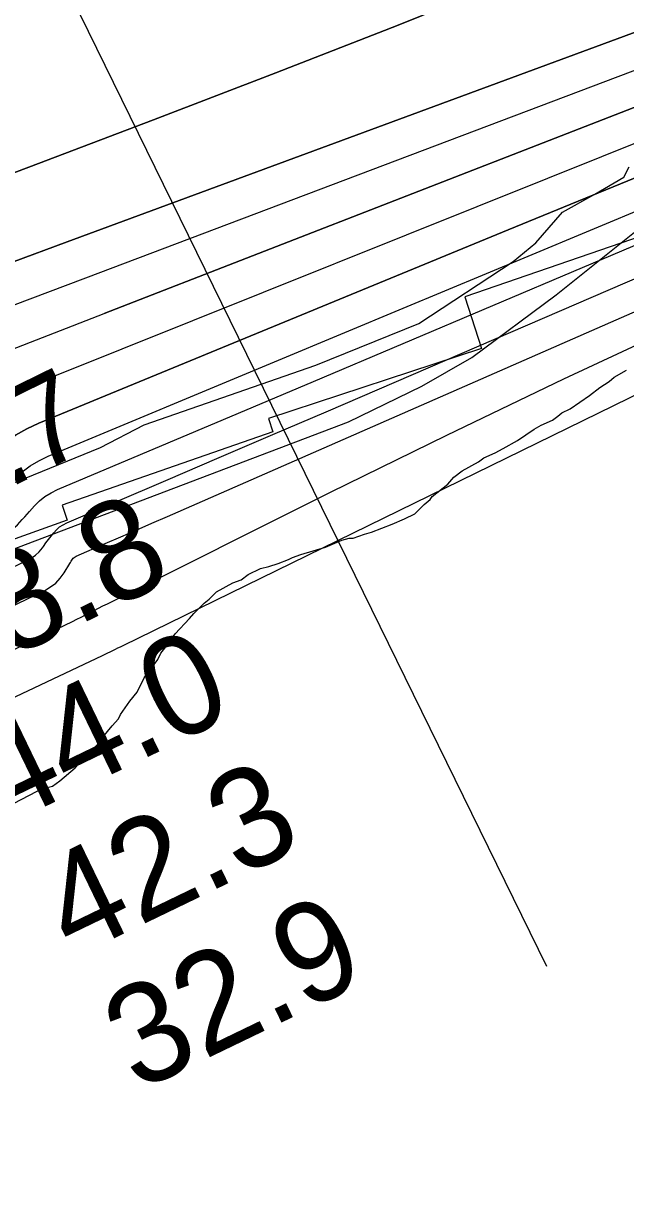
# Model space of a CAD drawing. Extents: x 3245246 to 3283090, y 806824 to 832173.
# Drawn here: x 3251989 to 3252394, y 814167 to 814961 of the extents above; entities that cross this region are included whole.
import ezdxf

# ---------------------------------------------------------------- set-up
doc = ezdxf.new("R2010")
doc.units = 0
for name, color, linetype in [('V-RIVR-EDGE', 7, 'Continuous'), ('V-RIVR-RANG', 7, 'Continuous'), ('V-RRAP-FSHR', 7, 'Continuous'), ('V-RRAP-RVMT', 7, 'Continuous'), ('V-SITE-VEGE', 7, 'Continuous'), ('V-TOPO-DPTH', 7, 'Continuous'), ('V-TOPO-MAJR', 7, 'Continuous'), ('V-TOPO-MINR', 7, 'Continuous'), ('V-TOPO-WATR', 7, 'Continuous')]:
    doc.layers.add(name, color=color, linetype=linetype)

msp = doc.modelspace()

# ---------------------------------------------------------------- linework, layer by layer
at = {"layer": 'V-RIVR-EDGE'}
msp.add_lwpolyline([(3251844.04, 814623.4), (3251863.16, 814621.18), (3251871.41, 814617.68), (3251884.03, 814623.74), (3251916.22, 814631.05), (3251984.51, 814653.05), (3252040.64, 814675.95), (3252069.81, 814691.09), (3252185.53, 814731.23), (3252254.71, 814759.31), (3252318.28, 814800.88), (3252333.52, 814813.45), (3252351.4, 814834.27), (3252373.16, 814846.39), (3252392.75, 814857.64), (3252396.24, 814864.59)], dxfattribs=at)
at = {"layer": 'V-RIVR-RANG'}
msp.add_line((3252340.89, 814326.73), (3251891.79, 815242.54), dxfattribs=at)
at = {"layer": 'V-RRAP-FSHR'}
msp.add_lwpolyline([(3251464.95, 814405.64), (3251756.67, 814521.89), (3252207.39, 814693.08), (3252256.8, 814717.18), (3252290.43, 814736.32), (3252347.13, 814778.57), (3252407.57, 814827.01), (3252459.67, 814862.56), (3252519.64, 814898.94), (3252658.51, 814966.91), (3252768.34, 815017.36), (3252821.97, 815040.94), (3252899.5, 815075.43), (3252980.39, 815099.5), (3253038.64, 815116.08), (3253135.47, 815145.41), (3253289.7, 815186.49), (3253363.29, 815210.67), (3253449.01, 815243.86)], dxfattribs=at)
at = {"layer": 'V-RRAP-RVMT'}
for p, q in [((3252428.18, 814826.34), (3252285.67, 814777.31)), ((3252428.18, 814826.34), (3252285.67, 814777.31)), ((3252285.67, 814777.31), (3252296.89, 814742.55)), ((3252285.67, 814777.31), (3252296.89, 814742.55)), ((3252296.89, 814742.55), (3252153.58, 814695.29)), ((3252296.89, 814742.55), (3252153.58, 814695.29)), ((3252153.58, 814695.29), (3252156.58, 814686.41)), ((3252153.58, 814695.29), (3252156.58, 814686.41)), ((3252156.58, 814686.41), (3252014.64, 814637.07)), ((3252156.58, 814686.41), (3252014.64, 814637.07)), ((3252014.64, 814637.07), (3252018.19, 814627.01)), ((3252014.64, 814637.07), (3252018.19, 814627.01)), ((3252018.19, 814627.01), (3251873.91, 814575.52)), ((3252018.19, 814627.01), (3251873.91, 814575.52))]:
    msp.add_line(p, q, dxfattribs=at)
at = {"layer": 'V-SITE-VEGE'}
msp.add_lwpolyline([(3251981.98, 814436.4), (3251997.89, 814444.61), (3252002.73, 814446.66), (3252008.25, 814448.02), (3252013.1, 814451.45), (3252023.49, 814460.37), (3252030.42, 814467.94), (3252038.74, 814476.18), (3252042.21, 814480.99), (3252048.46, 814488.56), (3252052.62, 814493.37), (3252054.01, 814496.12), (3252060.26, 814505.07), (3252065.12, 814511.26), (3252069.99, 814520.9), (3252079.02, 814533.28), (3252081.11, 814537.41), (3252083.88, 814540.85), (3252090.82, 814550.48), (3252100.53, 814560.79), (3252103.31, 814564.22), (3252110.24, 814571.09), (3252113.7, 814573.84), (3252118.55, 814578.65), (3252129.62, 814584.81), (3252135.15, 814586.86), (3252140, 814590.29), (3252148.29, 814594.39), (3252153.82, 814595.74), (3252160.04, 814597.79), (3252166.95, 814600.52), (3252169.72, 814601.89), (3252175.25, 814603.93), (3252191.83, 814608.69), (3252202.9, 814613.47), (3252207.74, 814614.83), (3252210.49, 814614.82), (3252218.1, 814617.55), (3252222.93, 814618.9), (3252236.76, 814624.36), (3252245.05, 814627.78), (3252251.97, 814631.2), (3252258.21, 814637.38), (3252262.36, 814640.81), (3252263.75, 814642.88), (3252274.14, 814651.11), (3252278.3, 814655.92), (3252283.84, 814660.04), (3252294.91, 814666.2), (3252298.37, 814668.95), (3252305.98, 814672.36), (3252311.51, 814675.1), (3252321.2, 814680.58), (3252332.27, 814688.12), (3252337.11, 814690.86), (3252344.72, 814694.27), (3252348.18, 814697.02), (3252350.95, 814699.08), (3252356.48, 814701.81), (3252369.64, 814710.73), (3252376.56, 814716.22), (3252382.79, 814720.33), (3252386.25, 814723.08), (3252394.55, 814727.87)], dxfattribs=at)
at = {"layer": 'V-TOPO-DPTH'}
for points in [[(3251992.3, 814864.56), (3252076.19, 814896.25), (3252158.61, 814927.87), (3252240.81, 814960.06), (3252322.67, 814993.11), (3252404.3, 815026.72), (3252684.38, 815143.75), (3252699.37, 815150.15), (3252714.3, 815156.72), (3252729.12, 815163.51), (3252743.88, 815170.47), (3253140.87, 815361.49), (3253177.5, 815379.29), (3253214.03, 815397.28), (3253250.42, 815415.56), (3253286.71, 815434.03), (3253293.44, 815437.49), (3253326.25, 815454.47), (3253358.99, 815471.57), (3253391.63, 815488.87)], [(3253391.63, 815488.87), (3253358.99, 815471.57), (3253326.25, 815454.47), (3253293.44, 815437.49), (3253286.71, 815434.03), (3253250.42, 815415.56), (3253214.03, 815397.28), (3253177.5, 815379.29), (3253140.87, 815361.49), (3252743.88, 815170.47), (3252729.12, 815163.51), (3252714.3, 815156.72), (3252699.37, 815150.15), (3252684.38, 815143.75), (3252404.3, 815026.72), (3252322.67, 814993.11), (3252240.81, 814960.06), (3252158.61, 814927.87), (3252076.19, 814896.25), (3251992.3, 814864.56)], [(3252018.17, 814814.27), (3252682.75, 815059.86), (3252694.47, 815064.24), (3252706.17, 815068.67), (3252717.84, 815073.19), (3252729.48, 815077.76), (3252741.87, 815082.68), (3252747.3, 815084.85), (3252752.72, 815087.05), (3252758.12, 815089.28), (3252763.52, 815091.54), (3252789.17, 815102.37), (3252807.38, 815110.05), (3252825.6, 815117.72), (3252843.82, 815125.38), (3252862.05, 815133.04), (3253412.89, 815364.12)], [(3253412.89, 815364.12), (3252862.05, 815133.04), (3252843.82, 815125.38), (3252825.6, 815117.72), (3252807.38, 815110.05), (3252789.17, 815102.37), (3252763.52, 815091.54), (3252758.12, 815089.28), (3252752.72, 815087.05), (3252747.3, 815084.85), (3252741.87, 815082.68), (3252729.48, 815077.76), (3252717.84, 815073.19), (3252706.17, 815068.67), (3252694.47, 815064.24), (3252682.75, 815059.86), (3252018.17, 814814.27)], [(3253399.19, 815305.19), (3253255.39, 815249.73), (3253173.86, 815217.89), (3253092.52, 815185.59), (3253011.45, 815152.61), (3252930.57, 815119.16), (3252815.85, 815071.15), (3252792.45, 815061.41), (3252769.03, 815051.73), (3252745.57, 815042.12), (3252722.09, 815032.58), (3252665.69, 815009.78), (3252613.95, 814988.98), (3252562.16, 814968.32), (3252510.28, 814947.88), (3252458.35, 814927.57), (3252042.95, 814766.11)], [(3252042.95, 814766.11), (3252458.35, 814927.57), (3252510.28, 814947.88), (3252562.16, 814968.32), (3252613.95, 814988.98), (3252665.69, 815009.78), (3252722.09, 815032.58), (3252745.57, 815042.12), (3252769.03, 815051.73), (3252792.45, 815061.41), (3252815.85, 815071.15), (3252930.57, 815119.16), (3253011.45, 815152.61), (3253092.52, 815185.59), (3253173.86, 815217.89), (3253255.39, 815249.73), (3253399.19, 815305.19)], [(3251924.58, 814594.05), (3251978.81, 814619.68), (3251980.91, 814620.85), (3251982.9, 814622.18), (3251984.69, 814623.76), (3251986.36, 814625.49), (3251987.94, 814627.35), (3251989.53, 814629.2), (3251991.13, 814631.03), (3251992.75, 814632.85), (3251996.02, 814636.5), (3251999.47, 814639.87), (3252003.17, 814642.9), (3252007.24, 814645.41), (3252011.55, 814647.58), (3252123.35, 814694.74), (3252183.75, 814720.24), (3252244.14, 814745.76), (3252304.51, 814771.32), (3252364.87, 814796.91), (3252734.13, 814953.61)], [(3251280.8, 814581.07), (3251902.33, 814830.45), (3251903.77, 814831.03), (3251905.22, 814831.6), (3251906.66, 814832.17), (3251908.11, 814832.73), (3251909.56, 814833.29), (3251911.01, 814833.84), (3251912.46, 814834.39), (3251913.91, 814834.95), (3251992.3, 814864.56)], [(3251992.3, 814864.56), (3251913.91, 814834.95), (3251912.46, 814834.39), (3251911.01, 814833.84), (3251909.56, 814833.29), (3251908.11, 814832.73), (3251906.66, 814832.17), (3251905.22, 814831.6), (3251903.77, 814831.03), (3251902.33, 814830.45), (3251280.8, 814581.07)], [(3252409.01, 814860.95), (3252314.88, 814822.2), (3252220.74, 814783.47), (3251999.04, 814692.32), (3251991.01, 814688.5), (3251983.33, 814684.13), (3251976.16, 814678.97), (3251969.33, 814673.26), (3251956.81, 814661.57), (3251956.52, 814661.3), (3251956.22, 814661.02), (3251955.93, 814660.73), (3251955.64, 814660.45), (3251955.34, 814660.18), (3251955.03, 814659.94), (3251954.69, 814659.72), (3251954.33, 814659.54), (3251931.94, 814649.09), (3251920.32, 814643.82), (3251911.71, 814640.06)], [(3252409.01, 814860.95), (3252314.88, 814822.2), (3252220.74, 814783.47), (3251999.04, 814692.32), (3251991.01, 814688.5), (3251983.33, 814684.13), (3251976.16, 814678.97), (3251969.33, 814673.26), (3251956.81, 814661.57), (3251956.52, 814661.3), (3251956.22, 814661.02), (3251955.93, 814660.73), (3251955.64, 814660.45), (3251955.34, 814660.18), (3251955.03, 814659.94), (3251954.69, 814659.72), (3251954.33, 814659.54), (3251931.94, 814649.09), (3251920.32, 814643.82), (3251911.71, 814640.06)], [(3252018.17, 814814.27), (3251942.97, 814786.48), (3251939.09, 814785.03), (3251935.22, 814783.56), (3251931.35, 814782.07), (3251927.5, 814780.55), (3251923.65, 814779.01), (3251919.81, 814777.47), (3251915.97, 814775.9), (3251912.14, 814774.33), (3251845.34, 814746.74)], [(3251910.79, 814712.2), (3251922.21, 814717.3), (3251928.37, 814720.04), (3251934.55, 814722.78), (3251940.73, 814725.49), (3251946.91, 814728.2), (3251953.12, 814730.85), (3251959.34, 814733.46), (3251965.6, 814735.99), (3251971.87, 814738.48), (3252042.95, 814766.11)]]:
    msp.add_lwpolyline(points, dxfattribs=at)
at = {"layer": 'V-TOPO-MAJR'}
msp.add_lwpolyline([(3251954.48, 814526.77), (3252021.68, 814558.81), (3252024.64, 814560.24), (3252027.59, 814561.7), (3252030.52, 814563.18), (3252033.44, 814564.7), (3252036.36, 814566.21), (3252039.28, 814567.72), (3252042.21, 814569.21), (3252045.15, 814570.69), (3252195.33, 814645.73), (3252273.61, 814684.2), (3252352.21, 814721.98), (3252431.31, 814758.73)], dxfattribs=at)
at = {"layer": 'V-TOPO-MINR'}
for points in [[(3251992.3, 814864.56), (3252076.19, 814896.25), (3252158.61, 814927.87), (3252240.81, 814960.06), (3252322.67, 814993.11), (3252404.3, 815026.72), (3252684.38, 815143.75), (3252699.37, 815150.15), (3252714.3, 815156.72), (3252729.12, 815163.51), (3252743.88, 815170.47), (3253140.87, 815361.49), (3253177.5, 815379.29), (3253214.03, 815397.28), (3253250.42, 815415.56), (3253286.71, 815434.03), (3253293.44, 815437.49), (3253326.25, 815454.47), (3253358.99, 815471.57), (3253391.63, 815488.87)], [(3252018.17, 814814.27), (3252682.75, 815059.86), (3252694.47, 815064.24), (3252706.17, 815068.67), (3252717.84, 815073.19), (3252729.48, 815077.76), (3252741.87, 815082.68), (3252747.3, 815084.85), (3252752.72, 815087.05), (3252758.12, 815089.28), (3252763.52, 815091.54), (3252789.17, 815102.37), (3252807.38, 815110.05), (3252825.6, 815117.72), (3252843.82, 815125.38), (3252862.05, 815133.04), (3253412.89, 815364.12)], [(3252030.6, 814790.11), (3252572.06, 814995.05), (3252603.66, 815007.11), (3252635.21, 815019.3), (3252666.69, 815031.66), (3252698.12, 815044.14), (3252731.95, 815057.69), (3252746.42, 815063.52), (3252760.86, 815069.41), (3252775.28, 815075.37), (3252789.67, 815081.37), (3252859.14, 815110.57), (3252908.3, 815131.09), (3252957.54, 815151.44), (3253006.88, 815171.53), (3253056.29, 815191.45), (3253398.34, 815328.31)], [(3252042.95, 814766.11), (3252458.35, 814927.57), (3252510.28, 814947.88), (3252562.16, 814968.32), (3252613.95, 814988.98), (3252665.69, 815009.78), (3252722.09, 815032.58), (3252745.57, 815042.12), (3252769.03, 815051.73), (3252792.45, 815061.41), (3252815.85, 815071.15), (3252930.57, 815119.16), (3253011.45, 815152.61), (3253092.52, 815185.59), (3253173.86, 815217.89), (3253255.39, 815249.73), (3253399.19, 815305.19)], [(3252055.19, 814742.33), (3252341.43, 814857.02), (3252414.16, 814886.25), (3252486.86, 814915.58), (3252559.5, 814945.04), (3252632.11, 814974.61), (3252712.27, 815007.35), (3252744.75, 815020.65), (3252777.21, 815034), (3252809.64, 815047.41), (3252842.05, 815060.87), (3253122.72, 815177.79), (3253176.39, 815199.81), (3253230.22, 815221.43), (3253284.28, 815242.46), (3253338.5, 815263.1), (3253424.08, 815295.15)], [(3251924.58, 814594.05), (3251978.81, 814619.68), (3251980.91, 814620.85), (3251982.9, 814622.18), (3251984.69, 814623.76), (3251986.36, 814625.49), (3251987.94, 814627.35), (3251989.53, 814629.2), (3251991.13, 814631.03), (3251992.75, 814632.85), (3251996.02, 814636.5), (3251999.47, 814639.87), (3252003.17, 814642.9), (3252007.24, 814645.41), (3252011.55, 814647.58), (3252123.35, 814694.74), (3252183.75, 814720.24), (3252244.14, 814745.76), (3252304.51, 814771.32), (3252364.87, 814796.91), (3252734.13, 814953.61)], [(3251923.59, 814567.63), (3251991.01, 814599.72), (3251993.98, 814601.42), (3251996.74, 814603.37), (3251999.18, 814605.71), (3252001.41, 814608.31), (3252002.13, 814609.29), (3252003.84, 814611.59), (3252005.56, 814613.88), (3252007.3, 814616.15), (3252009.06, 814618.41), (3252010.96, 814620.49), (3252013.03, 814622.35), (3252015.35, 814623.87), (3252017.85, 814625.17), (3252084.53, 814653.67), (3252120.49, 814669.06), (3252156.44, 814684.48), (3252192.38, 814699.93), (3252228.31, 814715.4), (3252758.43, 814943.99)], [(3251954.05, 814556.18), (3252003.12, 814579.71), (3252006.97, 814581.98), (3252010.47, 814584.64), (3252013.45, 814587.86), (3252016.1, 814591.47), (3252019.98, 814597.86), (3252020.41, 814598.57), (3252020.85, 814599.27), (3252021.29, 814599.97), (3252021.73, 814600.67), (3252022.23, 814601.31), (3252022.79, 814601.88), (3252023.44, 814602.34), (3252024.15, 814602.72), (3252043.64, 814611.17), (3252054.15, 814615.73), (3252064.64, 814620.3), (3252075.14, 814624.88), (3252085.63, 814629.47), (3252782.09, 814934.76)], [(3251262.37, 814167.23), (3252041.92, 814535.93), (3252043.66, 814536.76), (3252045.39, 814537.59), (3252047.11, 814538.42), (3252048.84, 814539.26), (3252050.56, 814540.11), (3252052.29, 814540.95), (3252054.01, 814541.8), (3252055.74, 814542.64), (3252726.63, 814870.84)], [(3251280.8, 814581.07), (3251902.33, 814830.45), (3251903.77, 814831.03), (3251905.22, 814831.6), (3251906.66, 814832.17), (3251908.11, 814832.73), (3251909.56, 814833.29), (3251911.01, 814833.84), (3251912.46, 814834.39), (3251913.91, 814834.95), (3251992.3, 814864.56)], [(3251922.99, 814619.16), (3251966.57, 814639.62), (3251967.81, 814640.29), (3251968.98, 814641.04), (3251970.06, 814641.93), (3251971.08, 814642.9), (3251972.05, 814643.93), (3251973.03, 814644.96), (3251974.01, 814645.98), (3251975.01, 814646.99), (3251982.75, 814654.81), (3251987.86, 814659.38), (3251993.26, 814663.5), (3251999.12, 814666.95), (3252005.27, 814669.96), (3252160.36, 814734.53), (3252244.28, 814769.49), (3252328.19, 814804.47), (3252412.1, 814839.48)], [(3251845.34, 814746.74), (3251912.14, 814774.33), (3251915.97, 814775.9), (3251919.81, 814777.47), (3251923.65, 814779.01), (3251927.5, 814780.55), (3251931.35, 814782.07), (3251935.22, 814783.56), (3251939.09, 814785.03), (3251942.97, 814786.48), (3252018.17, 814814.27)], [(3251925.33, 814749.51), (3251927.14, 814750.27), (3251932.16, 814752.36), (3251937.19, 814754.43), (3251942.24, 814756.48), (3251947.29, 814758.5), (3251952.36, 814760.47), (3251957.44, 814762.42), (3252030.6, 814790.11)], [(3251910.79, 814712.2), (3251922.21, 814717.3), (3251928.37, 814720.04), (3251934.55, 814722.78), (3251940.73, 814725.49), (3251946.91, 814728.2), (3251953.12, 814730.85), (3251959.34, 814733.46), (3251965.6, 814735.99), (3251971.87, 814738.48), (3252042.95, 814766.11)], [(3251933.19, 814689.13), (3251935.12, 814690.14), (3251942.34, 814693.88), (3251949.57, 814697.6), (3251956.8, 814701.31), (3251964.08, 814704.9), (3251971.43, 814708.37), (3251978.87, 814711.63), (3251986.36, 814714.75), (3252055.19, 814742.33)]]:
    msp.add_lwpolyline(points, dxfattribs=at)
at = {"layer": 'V-TOPO-WATR'}
msp.add_lwpolyline([(3251911.71, 814640.06), (3251920.32, 814643.82), (3251931.94, 814649.09), (3251954.33, 814659.54), (3251954.69, 814659.72), (3251955.03, 814659.94), (3251955.34, 814660.18), (3251955.64, 814660.45), (3251955.93, 814660.73), (3251956.22, 814661.02), (3251956.52, 814661.3), (3251956.81, 814661.57), (3251969.33, 814673.26), (3251976.16, 814678.97), (3251983.33, 814684.13), (3251991.01, 814688.5), (3251999.04, 814692.32), (3252220.74, 814783.47), (3252314.88, 814822.2), (3252409.01, 814860.95)], dxfattribs=at)

# ---------------------------------------------------------------- texts
at = {"layer": 'V-RIVR-RANG'}
for s, height, rotation, p in [('3.7', 60, 26.16197, (3251937.86, 814628.1)), ('28.8', 67, 25.76833, (3251934.31, 814511.95)), ('44.0', 67, 25.76833, (3251975.4, 814420.74)), ('42.3', 67, 25.76833, (3252021.72, 814332.06)), ('32.9', 67, 25.76833, (3252065.18, 814242))]:
    msp.add_text(s, height=height, rotation=rotation, dxfattribs=at).set_placement(p)

doc.saveas('drawing.dxf')
